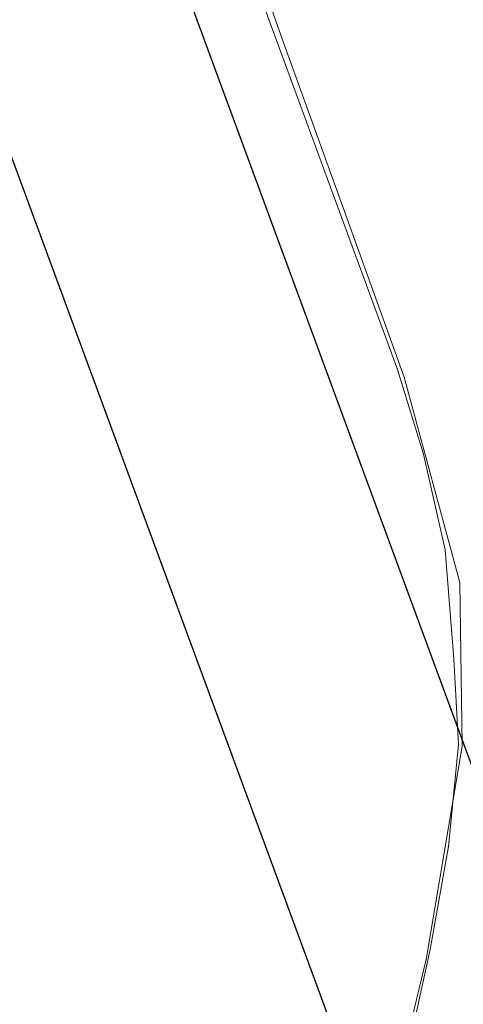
# Model space of a CAD drawing. Header units: metres. Extents: x 250001 to 257773, y 598992 to 609118.
# Tile 704 of 1056: x 254954 to 254964, y 601317 to 601339. Entities that reach past the tile are written whole.
import ezdxf

# ---------------------------------------------------------------- set-up
doc = ezdxf.new("R2010")
doc.units = ezdxf.units.M
for name, color, linetype, lineweight in [('B-WE-GR-GRAS-GV', 252, 'Continuous', 13), ('B-WE-GW-GRONDWERKLIJN_TEEN-G', 90, 'Continuous', 18), ('X-XX-AL-REFERENTIE-G', 7, 'Continuous', 18)]:
    doc.layers.add(name, color=color, linetype=linetype, lineweight=lineweight)
doc.layers.add('HULPLIJN', color=220, linetype='Continuous', plot=False)

# ---------------------------------------------------------------- blocks, each defined once
blk = doc.blocks.new('BS2021-132-Xref-inmeting-2d-20210906')
at = {"layer": 'B-WE-GW-GRONDWERKLIJN_TEEN-G'}
blk.add_lwpolyline([(254951.317, 601307.495), (254955.212, 601309.593), (254960.585, 601311.582), (254962.308, 601314.151), (254963.167, 601317.701), (254963.985, 601322.519), (254963.928, 601326.219), (254962.673, 601330.859), (254961.247, 601334.815), (254959.822, 601338.771), (254957.826, 601344.591)], dxfattribs=at)
blk = doc.blocks.new('BS2021-132-Xref-BGT-GRIJS-20210617-aangepast')
at = {"layer": 'B-WE-GR-GRAS-GV', "flags": 128}
for points in [[(254953.556, 601355.44), (254962.522, 601331.035), (254963.112, 601329.121), (254963.601, 601326.954), (254963.793, 601324.493), (254963.896, 601322.562), (254963.673, 601320.254), (254963.258, 601317.932), (254962.842, 601316.04), (254962.644, 601315.322), (254962.379, 601314.626), (254962.05, 601313.958), (254961.659, 601313.325), (254961.211, 601312.73), (254960.708, 601312.181), (254960.156, 601311.681), (254959.559, 601311.236), (254958.923, 601310.849), (254958.253, 601310.524), (254957.556, 601310.263), (254956.837, 601310.069), (254953.724, 601309.369)], [(254953.724, 601309.369), (254956.837, 601310.069), (254957.556, 601310.263), (254958.253, 601310.524), (254958.923, 601310.849), (254959.559, 601311.236), (254960.156, 601311.681), (254960.708, 601312.181), (254961.211, 601312.73), (254961.659, 601313.325), (254962.05, 601313.958), (254962.379, 601314.626), (254962.644, 601315.322), (254962.842, 601316.04), (254963.258, 601317.932), (254963.673, 601320.254), (254963.896, 601322.562), (254963.793, 601324.493), (254963.601, 601326.954), (254963.112, 601329.121), (254962.522, 601331.035), (254953.556, 601355.44)]]:
    blk.add_lwpolyline(points, dxfattribs=at)

msp = doc.modelspace()

# ---------------------------------------------------------------- linework, layer by layer
at = {"layer": 'HULPLIJN', "flags": 128}
for points in [[(254935.295, 601400.535), (254969.864, 601306.7)], [(254930.603, 601398.806), (254965.173, 601304.971)]]:
    msp.add_lwpolyline(points, dxfattribs=at)

# ---------------------------------------------------------------- block references
at = {"layer": 'X-XX-AL-REFERENTIE-G'}
for name in ['BS2021-132-Xref-BGT-GRIJS-20210617-aangepast', 'BS2021-132-Xref-inmeting-2d-20210906']:
    msp.add_blockref(name, (0, 0), dxfattribs=at)

doc.saveas('drawing.dxf')
